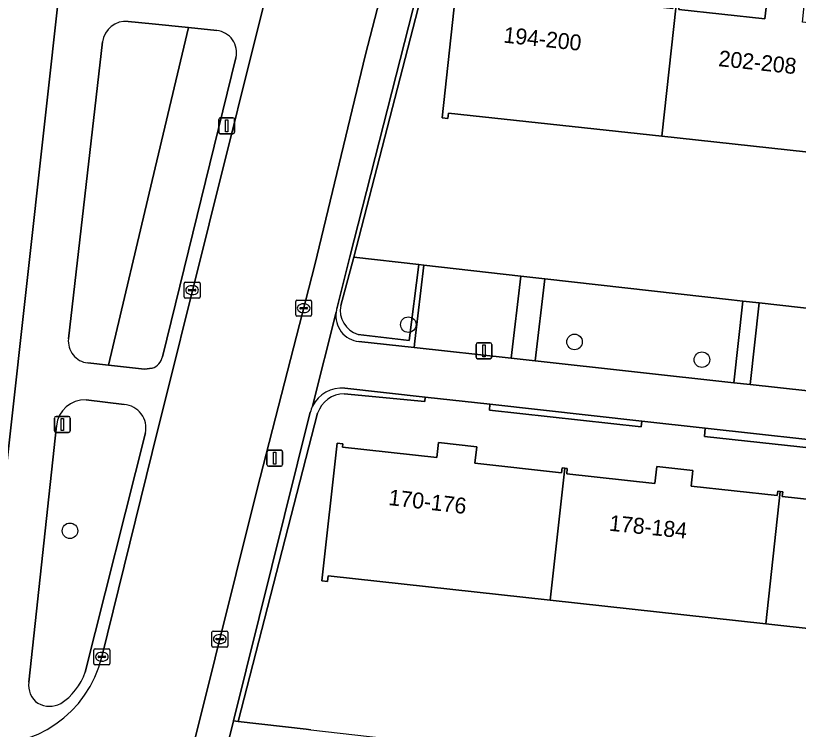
# Model space of a CAD drawing. Extents: x 162026 to 163502, y 387295 to 388169.
# Drawn here: x 162491.42 to 162540.63, y 387790.9 to 387835.8 of the extents above; entities that cross this region are included whole.
import ezdxf

# ---------------------------------------------------------------- set-up
doc = ezdxf.new("R2010")
doc.units = 0
for name, color, linetype in [('IMGEO_Boom', 7, 'Continuous'), ('IMGEO_Erf', 7, 'Continuous'), ('IMGEO_Groenvoorziening', 7, 'Continuous'), ('IMGEO_Haag', 7, 'Continuous'), ('IMGEO_Kolk', 7, 'Continuous'), ('IMGEO_Lichtmast', 7, 'Continuous'), ('IMGEO_Pand', 7, 'Continuous'), ('IMGEO_Pand_nummerreeks', 7, 'Continuous'), ('IMGEO_Rijbaan_lokaal_open', 7, 'Continuous'), ('IMGEO_Voetpad_open', 7, 'Continuous')]:
    doc.layers.add(name, color=color, linetype=linetype)

msp = doc.modelspace()

# ---------------------------------------------------------------- linework, layer by layer
at = {"layer": 'IMGEO_Boom'}
for centre in [(162516.104, 387816.359), (162526.553, 387815.27), (162534.565, 387814.152), (162494.83, 387803.388)]:
    msp.add_circle(centre, 0.489, dxfattribs=at)
at = {"layer": 'IMGEO_Erf'}
for points in [[(162489.932, 387799.465), (162494.267, 387838.446), (162500, 387890.005), (162501.72, 387906.704), (162494.95, 387907.403), (162494.451, 387902.954), (162497.437, 387902.619), (162496.749, 387896.595), (162496.078, 387890.72), (162495.407, 387884.845), (162494.736, 387878.97), (162494.065, 387873.095), (162493.378, 387867.075), (162488.41, 387867.634), (162485.657, 387867.944), (162486.042, 387871.216), (162485.161, 387871.315), (162485.472, 387874.075), (162485.783, 387876.833), (162486.69, 387876.73), (162487.057, 387879.847), (162487.424, 387882.962)], [(162517.689, 387840.013), (162512.67, 387820.601), (162516.762, 387820.14), (162517.071, 387820.105), (162523.18, 387819.417), (162524.686, 387819.247), (162536.431, 387817.922), (162537.142, 387817.842), (162538.171, 387817.725), (162550.787, 387816.302), (162551.707, 387816.198), (162558.215, 387815.464), (162558.565, 387815.424), (162560.614, 387815.193), (162564.642, 387832.753), (162564.938, 387832.703)], [(162545.678, 387826.73), (162532.054, 387828.207), (162518.622, 387829.663), (162518.586, 387829.336), (162518.226, 387829.375), (162519.151, 387837.91), (162519.551, 387837.867), (162519.53, 387837.676), (162525.133, 387837.069), (162525.242, 387838.08), (162527.532, 387837.832), (162527.424, 387836.833), (162532.739, 387836.257), (162532.763, 387836.48), (162532.949, 387836.46), (162533.134, 387836.44), (162533.106, 387836.18), (162538.529, 387835.592), (162538.646, 387836.67), (162540.994, 387836.415)], [(162556.886, 387806.832), (162548.451, 387807.851), (162548.472, 387808.337), (162544.257, 387808.803), (162544.207, 387808.303), (162534.734, 387809.318), (162534.766, 387809.851), (162530.78, 387810.291), (162530.747, 387809.926), (162521.212, 387810.972), (162521.231, 387811.345), (162517.173, 387811.793), (162517.142, 387811.513), (162512.071, 387812.007)], [(162510.401, 387810.785), (162505.401, 387791.389), (162509.686, 387790.901), (162509.984, 387790.867), (162516.424, 387790.134), (162517.288, 387790.035), (162529.737, 387788.617), (162531.219, 387788.448), (162543.372, 387787.064), (162544.246, 387786.965), (162550.891, 387786.208), (162551.17, 387786.176), (162553.19, 387785.946), (162557.869, 387805.475)], [(162551.676, 387796.096), (162538.575, 387797.532), (162525.025, 387799.016), (162511.065, 387800.546), (162511.026, 387800.193), (162510.675, 387800.232), (162511.625, 387808.895), (162511.98, 387808.856), (162511.958, 387808.653), (162517.891, 387808.003), (162517.993, 387808.937), (162520.41, 387808.672), (162520.296, 387807.633), (162525.737, 387807.037), (162525.77, 387807.339), (162525.935, 387807.321), (162526.1, 387807.303), (162526.063, 387806.962), (162531.605, 387806.354), (162531.722, 387807.424), (162533.994, 387807.175), (162533.887, 387806.198), (162539.299, 387805.605), (162539.329, 387805.882), (162539.488, 387805.865), (162539.647, 387805.847), (162539.615, 387805.554), (162545.207, 387804.941)]]:
    msp.add_lwpolyline(points, dxfattribs=at)
msp.add_arc((162512.091, 387810.227), 1.78, 90.6539, 161.7347, dxfattribs=at)
at = {"layer": 'IMGEO_Groenvoorziening'}
for points in [[(162517.431, 387840.311), (162516.378, 387836.164), (162512.435, 387820.628), (162511.604, 387817.355)], [(162511.857, 387817.572), (162512.67, 387820.601), (162517.689, 387840.013)], [(162495.945, 387813.948), (162497.251, 387813.802), (162500, 387825.424), (162502.275, 387835.042), (162500, 387835.277), (162498.494, 387835.432)], [(162504.059, 387834.857), (162502.275, 387835.042), (162500, 387825.424), (162497.251, 387813.802), (162499.512, 387813.548), (162500.001, 387813.611)], [(162496.882, 387834.142), (162494.735, 387815.467)], [(162500.647, 387814.34), (162505.266, 387833.143)], [(162516.762, 387820.14), (162512.67, 387820.601), (162511.857, 387817.572)], [(162512.944, 387815.744), (162516.167, 387815.364), (162516.762, 387820.14)], [(162512.995, 387815.296), (162516.47, 387814.913), (162516.509, 387815.324), (162517.071, 387820.105), (162516.762, 387820.14), (162516.167, 387815.364), (162512.944, 387815.744)], [(162512.071, 387812.007), (162517.142, 387811.513), (162517.173, 387811.793), (162512.112, 387812.352)], [(162498.231, 387811.325), (162495.849, 387811.634)], [(162509.941, 387810.841), (162505.107, 387791.423), (162505.401, 387791.389), (162510.401, 387810.785)], [(162493.974, 387809.994), (162492.252, 387793.874)], [(162495.79, 387794.493), (162499.576, 387809.541)], [(162509.984, 387790.867), (162509.686, 387790.901), (162505.401, 387791.389), (162505.107, 387791.423), (162504.433, 387788.716)]]:
    msp.add_lwpolyline(points, dxfattribs=at)
for points in [[(162523.18, 387819.417), (162517.071, 387820.105), (162516.509, 387815.324), (162516.47, 387814.913), (162522.57, 387814.241)], [(162537.142, 387817.842), (162536.431, 387817.922), (162524.686, 387819.247), (162524.077, 387814.075), (162536.575, 387812.698)], [(162550.787, 387816.302), (162538.171, 387817.725), (162537.605, 387812.585), (162550.186, 387811.2)], [(162521.231, 387811.345), (162521.212, 387810.972), (162530.747, 387809.926), (162530.78, 387810.291)], [(162534.766, 387809.851), (162534.734, 387809.318), (162544.207, 387808.303), (162544.257, 387808.803)]]:
    msp.add_lwpolyline(points, close=True, dxfattribs=at)
for centre, radius, start, end in [((162498.344, 387833.968), 1.472, 84.1421, 173.1949), ((162503.917, 387833.475), 1.389, 346.1591, 84.1474), ((162513.391, 387817.247), 1.568, 168.0429, 253.4318), ((162513.391, 387817.247), 1.568, 168.0429, 253.4318), ((162513.173, 387816.915), 1.629, 172.1076, 263.7413), ((162513.221, 387816.906), 1.678, 164.4621, 172.0014), ((162496.099, 387815.312), 1.373, 173.5143, 263.5657), ((162499.63, 387814.591), 1.048, 290.7522, 346.1565), ((162511.891, 387810.354), 2.01, 83.6899, 154.1698), ((162495.78, 387809.821), 1.815, 87.8326, 174.5176), ((162512.091, 387810.227), 1.78, 90.6539, 161.7347), ((162498.142, 387809.859), 1.468, 347.4842, 86.5428), ((162511.825, 387810.378), 1.94, 153.9534, 166.1987), ((162492.068, 387795.804), 3.946, 303.5183, 340.5956), ((162493.574, 387793.643), 1.342, 170.0789, 235.7183), ((162493.552, 387793.909), 1.558, 241.9023, 296.494)]:
    msp.add_arc(centre, radius, start, end, dxfattribs=at)
at = {"layer": 'IMGEO_Haag'}
for points in [[(162517.431, 387840.311), (162516.378, 387836.164), (162512.435, 387820.628), (162511.604, 387817.355)], [(162511.857, 387817.572), (162512.67, 387820.601), (162517.689, 387840.013)], [(162512.995, 387815.296), (162516.47, 387814.913), (162516.509, 387815.324), (162517.071, 387820.105), (162516.762, 387820.14), (162516.167, 387815.364), (162512.944, 387815.744)], [(162512.071, 387812.007), (162517.142, 387811.513), (162517.173, 387811.793), (162512.112, 387812.352)], [(162509.941, 387810.841), (162505.107, 387791.423), (162505.401, 387791.389), (162510.401, 387810.785)]]:
    msp.add_lwpolyline(points, dxfattribs=at)
for points in [[(162521.231, 387811.345), (162521.212, 387810.972), (162530.747, 387809.926), (162530.78, 387810.291)], [(162544.257, 387808.803), (162534.766, 387809.851), (162534.734, 387809.318), (162544.207, 387808.303)]]:
    msp.add_lwpolyline(points, close=True, dxfattribs=at)
for centre, radius, start, end in [((162513.391, 387817.247), 1.568, 168.0429, 253.4318), ((162513.173, 387816.915), 1.629, 172.1076, 263.7413), ((162513.221, 387816.906), 1.678, 164.4621, 172.0014), ((162511.891, 387810.354), 2.01, 83.6899, 154.1698), ((162512.091, 387810.227), 1.78, 90.6539, 161.7347), ((162511.825, 387810.378), 1.94, 153.9534, 166.1987)]:
    msp.add_arc(centre, radius, start, end, dxfattribs=at)
at = {"layer": 'IMGEO_Kolk'}
for p, q in [((162502.086, 387819.027), (162502.938, 387819.027)), ((162502.011, 387818.101), (162502.011, 387818.953)), ((162502.27, 387818.521), (162502.27, 387818.533)), ((162502.313, 387818.57), (162502.711, 387818.57)), ((162502.499, 387818.807), (162502.524, 387818.807)), ((162502.754, 387818.533), (162502.754, 387818.521)), ((162503.012, 387818.953), (162503.012, 387818.101)), ((162502.938, 387818.027), (162502.086, 387818.027)), ((162502.708, 387818.484), (162502.31, 387818.484)), ((162502.522, 387818.247), (162502.497, 387818.247)), ((162509.025, 387816.966), (162509.025, 387817.818)), ((162509.1, 387817.892), (162509.952, 387817.892)), ((162509.513, 387817.672), (162509.538, 387817.672)), ((162510.026, 387817.818), (162510.026, 387816.966)), ((162509.284, 387817.386), (162509.284, 387817.398)), ((162509.722, 387817.349), (162509.324, 387817.349)), ((162509.327, 387817.435), (162509.725, 387817.435)), ((162509.536, 387817.112), (162509.511, 387817.112)), ((162509.768, 387817.398), (162509.768, 387817.386)), ((162509.952, 387816.892), (162509.1, 387816.892)), ((162503.752, 387796.149), (162503.752, 387797.001)), ((162503.827, 387797.075), (162504.679, 387797.075)), ((162504.24, 387796.855), (162504.265, 387796.855)), ((162504.753, 387797.001), (162504.753, 387796.149)), ((162504.011, 387796.569), (162504.011, 387796.581)), ((162504.449, 387796.532), (162504.051, 387796.532)), ((162504.054, 387796.618), (162504.452, 387796.618)), ((162504.495, 387796.581), (162504.495, 387796.569)), ((162496.336, 387795.036), (162496.336, 387795.888)), ((162496.411, 387795.962), (162497.263, 387795.962)), ((162497.337, 387795.888), (162497.337, 387795.036)), ((162504.679, 387796.075), (162503.827, 387796.075)), ((162504.263, 387796.295), (162504.238, 387796.295)), ((162496.595, 387795.456), (162496.595, 387795.468)), ((162497.033, 387795.419), (162496.635, 387795.419)), ((162496.638, 387795.505), (162497.036, 387795.505)), ((162496.824, 387795.742), (162496.849, 387795.742)), ((162497.079, 387795.468), (162497.079, 387795.456)), ((162497.263, 387794.962), (162496.411, 387794.962)), ((162496.847, 387795.182), (162496.822, 387795.182))]:
    msp.add_line(p, q, dxfattribs=at)
for points in [[(162502.086, 387819.027), (162502.938, 387819.027)], [(162502.011, 387818.101), (162502.011, 387818.953)], [(162503.012, 387818.953), (162503.012, 387818.101)], [(162502.938, 387818.027), (162502.086, 387818.027)], [(162509.025, 387816.966), (162509.025, 387817.818)], [(162509.1, 387817.892), (162509.952, 387817.892)], [(162510.026, 387817.818), (162510.026, 387816.966)], [(162509.952, 387816.892), (162509.1, 387816.892)], [(162503.752, 387796.149), (162503.752, 387797.001)], [(162503.827, 387797.075), (162504.679, 387797.075)], [(162504.753, 387797.001), (162504.753, 387796.149)], [(162496.336, 387795.036), (162496.336, 387795.888)], [(162496.411, 387795.962), (162497.263, 387795.962)], [(162497.337, 387795.888), (162497.337, 387795.036)], [(162504.679, 387796.075), (162503.827, 387796.075)], [(162497.263, 387794.962), (162496.411, 387794.962)]]:
    msp.add_lwpolyline(points, dxfattribs=at)
for centre, radius, start, end in [((162502.088, 387818.951), 0.0765, 91.552, 178.448), ((162502.088, 387818.951), 0.0765, 91.552, 178.448), ((162502.936, 387818.951), 0.0765, 1.552, 88.448), ((162502.936, 387818.951), 0.0765, 1.552, 88.448), ((162502.31, 387818.53), 0.0403, 85.8775, 175.7526), ((162502.307, 387818.52), 0.0366, 178.938, 274.7102), ((162502.711, 387818.527), 0.043, 264.8664, 352.4533), ((162502.715, 387818.532), 0.0386, 1.7309, 96.639), ((162502.088, 387818.103), 0.0765, 181.552, 268.448), ((162502.088, 387818.103), 0.0765, 181.552, 268.448), ((162502.936, 387818.103), 0.0765, 271.552, 358.448), ((162502.936, 387818.103), 0.0765, 271.552, 358.448), ((162509.102, 387817.816), 0.0765, 91.552, 178.448), ((162509.102, 387817.816), 0.0765, 91.552, 178.448), ((162509.95, 387817.816), 0.0765, 1.552, 88.448), ((162509.95, 387817.816), 0.0765, 1.552, 88.448), ((162509.324, 387817.395), 0.0403, 85.8775, 175.7526), ((162509.321, 387817.385), 0.0366, 178.938, 274.7102), ((162509.725, 387817.392), 0.043, 264.8664, 352.4533), ((162509.729, 387817.397), 0.0386, 1.7309, 96.639), ((162509.102, 387816.968), 0.0765, 181.552, 268.448), ((162509.102, 387816.968), 0.0765, 181.552, 268.448), ((162509.95, 387816.968), 0.0765, 271.552, 358.448), ((162509.95, 387816.968), 0.0765, 271.552, 358.448), ((162503.829, 387796.999), 0.0765, 91.552, 178.448), ((162503.829, 387796.999), 0.0765, 91.552, 178.448), ((162504.677, 387796.999), 0.0765, 1.552, 88.448), ((162504.677, 387796.999), 0.0765, 1.552, 88.448), ((162504.051, 387796.578), 0.0403, 85.8775, 175.7526), ((162504.048, 387796.568), 0.0366, 178.938, 274.7102), ((162504.452, 387796.575), 0.043, 264.8664, 352.4533), ((162504.456, 387796.58), 0.0386, 1.7309, 96.639), ((162496.413, 387795.886), 0.0765, 91.552, 178.448), ((162496.413, 387795.886), 0.0765, 91.552, 178.448), ((162497.261, 387795.886), 0.0765, 1.552, 88.448), ((162497.261, 387795.886), 0.0765, 1.552, 88.448), ((162503.829, 387796.151), 0.0765, 181.552, 268.448), ((162503.829, 387796.151), 0.0765, 181.552, 268.448), ((162504.677, 387796.151), 0.0765, 271.552, 358.448), ((162504.677, 387796.151), 0.0765, 271.552, 358.448), ((162496.635, 387795.465), 0.0403, 85.8775, 175.7526), ((162496.632, 387795.455), 0.0366, 178.938, 274.7102), ((162497.036, 387795.462), 0.043, 264.8664, 352.4533), ((162497.04, 387795.467), 0.0386, 1.7309, 96.639), ((162496.413, 387795.038), 0.0765, 181.552, 268.448), ((162496.413, 387795.038), 0.0765, 181.552, 268.448), ((162497.261, 387795.038), 0.0765, 271.552, 358.448), ((162497.261, 387795.038), 0.0765, 271.552, 358.448)]:
    msp.add_arc(centre, radius, start, end, dxfattribs=at)
for centre, major_axis, ratio, start_param, end_param in [((162502.498, 387818.527), (-0.387, 0.002), 0.722429, 4.712389, 7.853982), ((162502.523, 387818.527), (-0.39, 0.002), 0.717154, 1.570796, 4.712389), ((162509.512, 387817.392), (-0.387, 0.002), 0.722429, 4.712389, 7.853982), ((162509.537, 387817.392), (-0.39, 0.002), 0.717154, 1.570796, 4.712389), ((162504.239, 387796.575), (-0.387, 0.002), 0.722429, 4.712389, 7.853982), ((162504.264, 387796.575), (-0.39, 0.002), 0.717154, 1.570796, 4.712389), ((162496.823, 387795.462), (-0.387, 0.002), 0.722429, 4.712389, 7.853982), ((162496.848, 387795.462), (-0.39, 0.002), 0.717154, 1.570796, 4.712389)]:
    msp.add_ellipse(centre, major_axis=major_axis, ratio=ratio, start_param=start_param, end_param=end_param, dxfattribs=at)
at = {"layer": 'IMGEO_Lichtmast'}
for p, q in [((162504.284, 387829.37), (162505.074, 387829.37)), ((162505.074, 387829.37), (162504.284, 387829.37)), ((162504.184, 387828.47), (162504.184, 387829.27)), ((162504.184, 387829.27), (162504.184, 387828.47)), ((162505.174, 387829.27), (162505.174, 387828.47)), ((162505.174, 387828.47), (162505.174, 387829.27)), ((162505.074, 387828.37), (162504.284, 387828.37)), ((162504.284, 387828.37), (162505.074, 387828.37)), ((162520.363, 387814.316), (162520.363, 387815.116)), ((162520.363, 387815.116), (162520.363, 387814.316)), ((162520.463, 387815.216), (162521.253, 387815.216)), ((162521.253, 387815.216), (162520.463, 387815.216)), ((162521.353, 387815.116), (162521.353, 387814.316)), ((162521.353, 387814.316), (162521.353, 387815.116)), ((162521.253, 387814.216), (162520.463, 387814.216)), ((162520.463, 387814.216), (162521.253, 387814.216)), ((162493.856, 387809.677), (162493.856, 387810.477)), ((162493.856, 387810.477), (162493.856, 387809.677)), ((162493.956, 387810.577), (162494.746, 387810.577)), ((162494.746, 387810.577), (162493.956, 387810.577)), ((162494.846, 387810.477), (162494.846, 387809.677)), ((162494.846, 387809.677), (162494.846, 387810.477)), ((162494.746, 387809.577), (162493.956, 387809.577)), ((162493.956, 387809.577), (162494.746, 387809.577)), ((162507.211, 387807.555), (162507.211, 387808.355)), ((162507.211, 387808.355), (162507.211, 387807.555)), ((162507.311, 387808.455), (162508.101, 387808.455)), ((162508.101, 387808.455), (162507.311, 387808.455)), ((162508.201, 387808.355), (162508.201, 387807.555)), ((162508.201, 387807.555), (162508.201, 387808.355)), ((162508.101, 387807.455), (162507.311, 387807.455)), ((162507.311, 387807.455), (162508.101, 387807.455))]:
    msp.add_line(p, q, dxfattribs=at)
for points in [[(162504.604, 387829.245), (162504.754, 387829.245), (162504.754, 387828.495), (162504.604, 387828.495), (162504.604, 387829.245)], [(162520.783, 387815.091), (162520.933, 387815.091), (162520.933, 387814.341), (162520.783, 387814.341), (162520.783, 387815.091)], [(162494.276, 387810.452), (162494.426, 387810.452), (162494.426, 387809.702), (162494.276, 387809.702), (162494.276, 387810.452)], [(162507.631, 387808.33), (162507.781, 387808.33), (162507.781, 387807.58), (162507.631, 387807.58), (162507.631, 387808.33)]]:
    msp.add_lwpolyline(points, dxfattribs=at)
for centre, start, end in [((162504.284, 387829.27), 90, 180), ((162504.284, 387829.27), 90, 180), ((162505.074, 387829.27), 0, 90), ((162505.074, 387829.27), 360, 90), ((162504.284, 387828.47), 180, 270), ((162504.284, 387828.47), 180, 270), ((162505.074, 387828.47), 270, 0), ((162505.074, 387828.47), 270, 0), ((162520.463, 387815.116), 90, 180), ((162520.463, 387815.116), 90, 180), ((162521.253, 387815.116), 0, 90), ((162521.253, 387815.116), 360, 90), ((162520.463, 387814.316), 180, 270), ((162520.463, 387814.316), 180, 270), ((162521.253, 387814.316), 270, 0), ((162521.253, 387814.316), 270, 0), ((162493.956, 387810.477), 90, 180), ((162493.956, 387810.477), 90, 180), ((162494.746, 387810.477), 0, 90), ((162494.746, 387810.477), 360, 90), ((162493.956, 387809.677), 180, 270), ((162493.956, 387809.677), 180, 270), ((162494.746, 387809.677), 270, 0), ((162494.746, 387809.677), 270, 0), ((162507.311, 387808.355), 90, 180), ((162507.311, 387808.355), 90, 180), ((162508.101, 387808.355), 0, 90), ((162508.101, 387808.355), 360, 90), ((162507.311, 387807.555), 180, 270), ((162507.311, 387807.555), 180, 270), ((162508.101, 387807.555), 270, 0), ((162508.101, 387807.555), 270, 0)]:
    msp.add_arc(centre, 0.1, start, end, dxfattribs=at)
at = {"layer": 'IMGEO_Pand'}
for points in [[(162532.763, 387836.48), (162532.739, 387836.257), (162527.424, 387836.833), (162527.532, 387837.832), (162525.242, 387838.08), (162525.133, 387837.069), (162519.53, 387837.676), (162519.551, 387837.867), (162519.151, 387837.91), (162518.226, 387829.375), (162518.586, 387829.336), (162518.622, 387829.663), (162532.054, 387828.207), (162532.949, 387836.46)], [(162546.398, 387835.033), (162546.372, 387834.791), (162540.882, 387835.386), (162540.994, 387836.415), (162538.646, 387836.67), (162538.529, 387835.592), (162533.106, 387836.18), (162533.134, 387836.44), (162532.949, 387836.46), (162532.054, 387828.207), (162545.678, 387826.73), (162546.577, 387835.016)], [(162525.77, 387807.339), (162525.737, 387807.037), (162520.296, 387807.633), (162520.41, 387808.672), (162517.993, 387808.937), (162517.891, 387808.003), (162511.958, 387808.653), (162511.98, 387808.856), (162511.625, 387808.895), (162510.675, 387800.232), (162511.026, 387800.193), (162511.065, 387800.546), (162525.025, 387799.016), (162525.935, 387807.321)], [(162539.329, 387805.882), (162539.299, 387805.605), (162533.887, 387806.198), (162533.994, 387807.175), (162531.722, 387807.424), (162531.605, 387806.354), (162526.063, 387806.962), (162526.1, 387807.303), (162525.935, 387807.321), (162525.025, 387799.016), (162538.575, 387797.532), (162539.488, 387805.865)], [(162552.944, 387804.354), (162552.682, 387804.383), (162552.651, 387804.106), (162547.446, 387804.677), (162547.554, 387805.661), (162545.313, 387805.907), (162545.207, 387804.941), (162539.615, 387805.554), (162539.647, 387805.847), (162539.488, 387805.865), (162538.575, 387797.532), (162551.676, 387796.096), (162551.641, 387795.778), (162552, 387795.738)]]:
    msp.add_lwpolyline(points, close=True, dxfattribs=at)
at = {"layer": 'IMGEO_Rijbaan_lokaal_open'}
for points in [[(162515.608, 387841.179), (162508.491, 387842.477), (162507.158, 387837.115), (162500, 387808.321), (162496.838, 387795.458)], [(162492.448, 387747.747), (162492.907, 387750), (162494.345, 387755.452), (162496.122, 387762.552), (162500, 387779.488), (162506.595, 387805.998), (162510.223, 387820.11), (162513.415, 387833.351), (162515.142, 387840.09)]]:
    msp.add_lwpolyline(points, dxfattribs=at)
msp.add_arc((162489.798, 387797.186), 7.249, 263.4469, 346.205, dxfattribs=at)
at = {"layer": 'IMGEO_Voetpad_open'}
for points in [[(162505.915, 387943.99), (162505.132, 387939.83), (162504.747, 387936.096), (162504.436, 387933.071), (162504.765, 387933.035), (162503.79, 387924.209), (162503.526, 387924.238), (162502.225, 387911.606), (162501.908, 387908.522), (162501.72, 387906.704), (162500, 387890.005), (162494.267, 387838.446), (162489.932, 387799.465), (162488.971, 387789.985)], [(162511.604, 387817.355), (162512.435, 387820.628), (162516.378, 387836.164), (162517.431, 387840.311), (162518.293, 387843.936)], [(162496.838, 387795.458), (162500, 387808.321), (162507.158, 387837.115), (162508.491, 387842.477)], [(162515.142, 387840.09), (162513.415, 387833.351), (162510.223, 387820.11), (162506.595, 387805.998), (162500, 387779.488), (162496.122, 387762.552)], [(162498.494, 387835.432), (162500, 387835.277)], [(162500, 387835.277), (162502.275, 387835.042), (162504.059, 387834.857)], [(162494.735, 387815.467), (162496.882, 387834.142)], [(162505.266, 387833.143), (162500.647, 387814.34)], [(162511.559, 387817.139), (162510.082, 387811.23)], [(162510.082, 387811.23), (162511.559, 387817.139)], [(162537.605, 387812.585), (162536.575, 387812.698), (162524.077, 387814.075), (162522.57, 387814.241), (162516.47, 387814.913), (162512.995, 387815.296)], [(162500.001, 387813.611), (162499.512, 387813.548), (162497.251, 387813.802), (162495.945, 387813.948)], [(162557.557, 387810.396), (162557.356, 387810.41), (162551.106, 387811.098), (162550.186, 387811.2), (162537.605, 387812.585)], [(162512.112, 387812.352), (162517.173, 387811.793), (162521.231, 387811.345), (162530.78, 387810.291), (162534.766, 387809.851), (162544.257, 387808.803), (162548.472, 387808.337), (162557.183, 387807.375)], [(162495.849, 387811.634), (162498.231, 387811.325)], [(162504.433, 387788.716), (162505.107, 387791.423), (162509.941, 387810.841)], [(162492.252, 387793.874), (162493.974, 387809.994)], [(162499.576, 387809.541), (162495.79, 387794.493)]]:
    msp.add_lwpolyline(points, dxfattribs=at)
for points in [[(162524.686, 387819.247), (162523.18, 387819.417), (162522.57, 387814.241), (162524.077, 387814.075)], [(162538.171, 387817.725), (162537.142, 387817.842), (162536.575, 387812.698), (162537.605, 387812.585)]]:
    msp.add_lwpolyline(points, close=True, dxfattribs=at)
for centre, radius, start, end in [((162498.344, 387833.968), 1.472, 84.1421, 173.1949), ((162503.917, 387833.475), 1.389, 346.1591, 84.1474), ((162513.173, 387816.915), 1.629, 172.1076, 263.7413), ((162513.221, 387816.906), 1.678, 164.4621, 172.0014), ((162496.099, 387815.312), 1.373, 173.5143, 263.5657), ((162499.63, 387814.591), 1.048, 290.7522, 346.1565), ((162511.891, 387810.354), 2.01, 83.6899, 154.1698), ((162495.78, 387809.821), 1.815, 87.8326, 174.5176), ((162498.142, 387809.859), 1.468, 347.4842, 86.5428), ((162511.825, 387810.378), 1.94, 153.9534, 166.1987), ((162489.798, 387797.186), 7.249, 263.4469, 346.205), ((162492.068, 387795.804), 3.946, 303.5183, 340.5956), ((162493.574, 387793.643), 1.342, 170.0789, 235.7183), ((162493.552, 387793.909), 1.558, 241.9023, 296.494)]:
    msp.add_arc(centre, radius, start, end, dxfattribs=at)

# ---------------------------------------------------------------- texts
at = {"layer": 'IMGEO_Pand_nummerreeks'}
for s, rotation, p in [('194-200', 353.8684, (162522.051, 387834.106)), ('202-208', 354.0227, (162535.572, 387832.624)), ('170-176', 353.3109, (162514.824, 387805.014)), ('178-184', 354.1463, (162528.699, 387803.395))]:
    msp.add_text(s, height=1, rotation=rotation, dxfattribs=at).set_placement(p)

doc.saveas('drawing.dxf')
